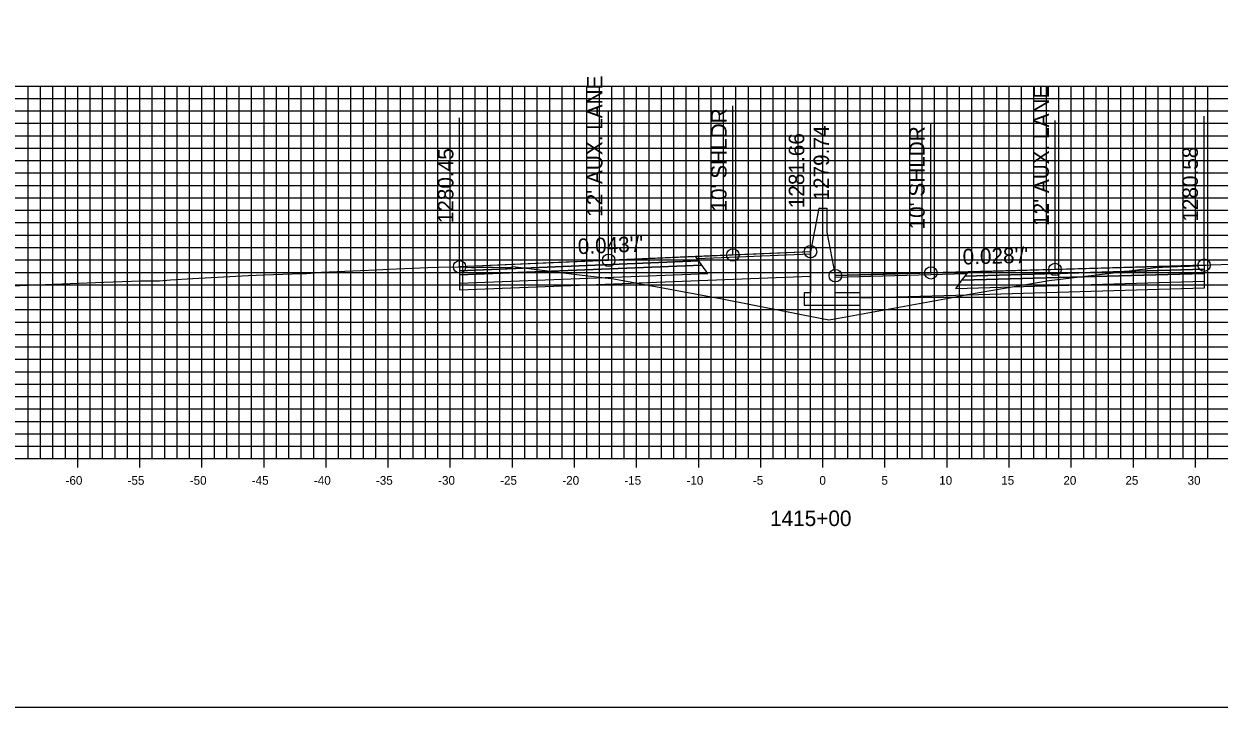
# Model space of a CAD drawing. Extents: x 674939 to 678919, y 750652 to 765176.
# Drawn here: x 678674.2 to 678770.4, y 757362.6 to 757417.6 of the extents above; entities that cross this region are included whole.
import ezdxf

# ---------------------------------------------------------------- set-up
doc = ezdxf.new("R2010")
doc.units = 0
for name, color, linetype in [('R_Alt Surface', 7, 'Continuous'), ('R_Axis', 7, 'Continuous'), ('R_Axis Annot', 7, 'Continuous'), ('R_Exist Surface', 7, 'Continuous'), ('R_Fin Surface', 7, 'Continuous'), ('R_Grid', 7, 'Continuous'), ('R_No Plot', 7, 'Continuous'), ('R_Proposed Road', 7, 'Continuous'), ('R_Xsect Elev', 7, 'Continuous'), ('R_Xsect Slope', 7, 'Continuous')]:
    doc.layers.add(name, color=color, linetype=linetype)

msp = doc.modelspace()

# ---------------------------------------------------------------- linework, layer by layer
at = {"layer": 'R_Alt Surface'}
for points in [[(678709.281, 757397.671), (678709.281, 757397.341), (678728.781, 757398.137), (678728.531, 757398.477)], [(678709.281, 757397.341), (678709.281, 757396.681), (678729.281, 757397.457), (678728.781, 757398.137)], [(678769.228, 757397.467), (678769.228, 757396.807), (678749.228, 757396.229), (678749.728, 757396.909)], [(678769.228, 757397.797), (678769.228, 757397.467), (678749.728, 757396.909), (678749.978, 757397.249)]]:
    msp.add_lwpolyline(points, close=True, dxfattribs=at)
for points in [[(678709.281, 757396.681), (678709.281, 757396.141), (678729.281, 757396.917)], [(678729.281, 757396.917), (678737.533, 757397.237)], [(678769.228, 757396.807), (678769.23, 757396.267), (678749.228, 757395.689)], [(678749.228, 757395.689), (678741.533, 757395.467)]]:
    msp.add_lwpolyline(points, dxfattribs=at)
at = {"layer": 'R_Axis'}
for p, q in [((678678.533, 757381.851), (678678.533, 757383.251)), ((678683.533, 757381.851), (678683.533, 757383.251)), ((678688.533, 757381.851), (678688.533, 757383.251)), ((678693.533, 757381.851), (678693.533, 757383.251)), ((678698.533, 757381.851), (678698.533, 757383.251)), ((678703.533, 757381.851), (678703.533, 757383.251)), ((678708.533, 757381.851), (678708.533, 757383.251)), ((678713.533, 757381.851), (678713.533, 757383.251)), ((678718.533, 757381.851), (678718.533, 757383.251)), ((678723.533, 757381.851), (678723.533, 757383.251)), ((678728.533, 757381.851), (678728.533, 757383.251)), ((678733.533, 757381.851), (678733.533, 757383.251)), ((678738.533, 757381.851), (678738.533, 757383.251)), ((678743.533, 757381.851), (678743.533, 757383.251)), ((678748.533, 757381.851), (678748.533, 757383.251)), ((678753.533, 757381.851), (678753.533, 757383.251)), ((678758.533, 757381.851), (678758.533, 757383.251)), ((678763.533, 757381.851), (678763.533, 757383.251)), ((678768.533, 757381.851), (678768.533, 757383.251)), ((678638.533, 757382.551), (678838.533, 757382.551))]:
    msp.add_line(p, q, dxfattribs=at)
at = {"layer": 'R_Exist Surface'}
msp.add_lwpolyline([(678673.204, 757396.454), (678680.637, 757396.759), (678683.613, 757396.86), (678684.619, 757396.855), (678685.125, 757396.867), (678685.988, 757396.947), (678687.79, 757397.046), (678692.244, 757397.286), (678693.542, 757397.337), (678696.557, 757397.466), (678696.844, 757397.454), (678696.957, 757397.449), (678697.296, 757397.481), (678698.157, 757397.57), (678701.312, 757397.704), (678702.614, 757397.757), (678703.576, 757397.798), (678706.73, 757397.946), (678707.615, 757397.971), (678709.191, 757398.006), (678709.281, 757398.001), (678709.304, 757398.002), (678709.474, 757397.988), (678710.244, 757397.952), (678710.471, 757397.951), (678710.641, 757397.958), (678711.644, 757397.973), (678711.984, 757397.962), (678712.987, 757397.938), (678713.101, 757397.938), (678713.158, 757397.933), (678713.301, 757397.946), (678713.424, 757397.975), (678713.567, 757398.013), (678719.143, 757397.336), (678721.689, 757397.02), (678728.253, 757395.813), (678730.436, 757395.408), (678738.318, 757393.85), (678739.006, 757393.714), (678739.804, 757393.856), (678748.937, 757395.534), (678750.191, 757395.754), (678756.762, 757396.881), (678761.483, 757397.458), (678765.331, 757397.947), (678766.427, 757397.99), (678767.839, 757398.06), (678768.056, 757398.056), (678768.514, 757398.074), (678769.02, 757398.115), (678769.228, 757398.127), (678769.372, 757398.139), (678769.715, 757398.158), (678771.464, 757398.211)], dxfattribs=at)
at = {"layer": 'R_Fin Surface'}
for points in [[(678737.533, 757399.214), (678731.281, 757398.945), (678721.281, 757398.516), (678709.281, 757398.001)], [(678769.228, 757398.127), (678757.228, 757397.787), (678747.228, 757397.504), (678739.533, 757397.287)]]:
    msp.add_lwpolyline(points, dxfattribs=at)
for points in [[(678709.281, 757398.001), (678709.281, 757397.671), (678728.531, 757398.477), (678728.281, 757398.817)], [(678728.399, 757398.656), (678737.533, 757399.054), (678737.533, 757399.214), (678728.281, 757398.817)], [(678750.111, 757397.429), (678739.533, 757397.127), (678739.533, 757397.287), (678750.228, 757397.589)], [(678769.228, 757398.127), (678769.228, 757397.797), (678749.978, 757397.249), (678750.228, 757397.589)]]:
    msp.add_lwpolyline(points, close=True, dxfattribs=at)
at = {"layer": 'R_Grid'}
for p, q in [((678638.533, 757412.551), (678838.533, 757412.551)), ((678674.533, 757382.551), (678674.533, 757412.551)), ((678675.533, 757382.551), (678675.533, 757412.551)), ((678676.533, 757382.551), (678676.533, 757412.551)), ((678677.533, 757382.551), (678677.533, 757412.551)), ((678678.533, 757382.551), (678678.533, 757412.551)), ((678679.533, 757382.551), (678679.533, 757412.551)), ((678680.533, 757382.551), (678680.533, 757412.551)), ((678681.533, 757382.551), (678681.533, 757412.551)), ((678682.533, 757382.551), (678682.533, 757412.551)), ((678683.533, 757382.551), (678683.533, 757412.551)), ((678684.533, 757382.551), (678684.533, 757412.551)), ((678685.533, 757382.551), (678685.533, 757412.551)), ((678686.533, 757382.551), (678686.533, 757412.551)), ((678687.533, 757382.551), (678687.533, 757412.551)), ((678688.533, 757382.551), (678688.533, 757412.551)), ((678689.533, 757382.551), (678689.533, 757412.551)), ((678690.533, 757382.551), (678690.533, 757412.551)), ((678691.533, 757382.551), (678691.533, 757412.551)), ((678692.533, 757382.551), (678692.533, 757412.551)), ((678693.533, 757382.551), (678693.533, 757412.551)), ((678694.533, 757382.551), (678694.533, 757412.551)), ((678695.533, 757382.551), (678695.533, 757412.551)), ((678696.533, 757382.551), (678696.533, 757412.551)), ((678697.533, 757382.551), (678697.533, 757412.551)), ((678698.533, 757382.551), (678698.533, 757412.551)), ((678699.533, 757382.551), (678699.533, 757412.551)), ((678700.533, 757382.551), (678700.533, 757412.551)), ((678701.533, 757382.551), (678701.533, 757412.551)), ((678702.533, 757382.551), (678702.533, 757412.551)), ((678703.533, 757382.551), (678703.533, 757412.551)), ((678704.533, 757382.551), (678704.533, 757412.551)), ((678705.533, 757382.551), (678705.533, 757412.551)), ((678706.533, 757382.551), (678706.533, 757412.551)), ((678707.533, 757382.551), (678707.533, 757412.551)), ((678708.533, 757382.551), (678708.533, 757412.551)), ((678709.533, 757382.551), (678709.533, 757412.551)), ((678710.533, 757382.551), (678710.533, 757412.551)), ((678711.533, 757382.551), (678711.533, 757412.551)), ((678712.533, 757382.551), (678712.533, 757412.551)), ((678713.533, 757382.551), (678713.533, 757412.551)), ((678714.533, 757382.551), (678714.533, 757412.551)), ((678715.533, 757382.551), (678715.533, 757412.551)), ((678716.533, 757382.551), (678716.533, 757412.551)), ((678717.533, 757382.551), (678717.533, 757412.551)), ((678718.533, 757382.551), (678718.533, 757412.551)), ((678719.533, 757382.551), (678719.533, 757412.551)), ((678720.533, 757382.551), (678720.533, 757412.551)), ((678721.533, 757382.551), (678721.533, 757412.551)), ((678722.533, 757382.551), (678722.533, 757412.551)), ((678723.533, 757382.551), (678723.533, 757412.551)), ((678724.533, 757382.551), (678724.533, 757412.551)), ((678725.533, 757382.551), (678725.533, 757412.551)), ((678726.533, 757382.551), (678726.533, 757412.551)), ((678727.533, 757382.551), (678727.533, 757412.551)), ((678728.533, 757382.551), (678728.533, 757412.551)), ((678729.533, 757382.551), (678729.533, 757412.551)), ((678730.533, 757382.551), (678730.533, 757412.551)), ((678731.533, 757382.551), (678731.533, 757412.551)), ((678732.533, 757382.551), (678732.533, 757412.551)), ((678733.533, 757382.551), (678733.533, 757412.551)), ((678734.533, 757382.551), (678734.533, 757412.551)), ((678735.533, 757382.551), (678735.533, 757412.551)), ((678736.533, 757382.551), (678736.533, 757412.551)), ((678737.533, 757382.551), (678737.533, 757412.551)), ((678738.533, 757382.551), (678738.533, 757412.551)), ((678739.533, 757382.551), (678739.533, 757412.551)), ((678740.533, 757382.551), (678740.533, 757412.551)), ((678741.533, 757382.551), (678741.533, 757412.551)), ((678742.533, 757382.551), (678742.533, 757412.551)), ((678743.533, 757382.551), (678743.533, 757412.551)), ((678744.533, 757382.551), (678744.533, 757412.551)), ((678745.533, 757382.551), (678745.533, 757412.551)), ((678746.533, 757382.551), (678746.533, 757412.551)), ((678747.533, 757382.551), (678747.533, 757412.551)), ((678748.533, 757382.551), (678748.533, 757412.551)), ((678749.533, 757382.551), (678749.533, 757412.551)), ((678750.533, 757382.551), (678750.533, 757412.551)), ((678751.533, 757382.551), (678751.533, 757412.551)), ((678752.533, 757382.551), (678752.533, 757412.551)), ((678753.533, 757382.551), (678753.533, 757412.551)), ((678754.533, 757382.551), (678754.533, 757412.551)), ((678755.533, 757382.551), (678755.533, 757412.551)), ((678756.533, 757382.551), (678756.533, 757412.551)), ((678757.533, 757382.551), (678757.533, 757412.551)), ((678758.533, 757382.551), (678758.533, 757412.551)), ((678759.533, 757382.551), (678759.533, 757412.551)), ((678760.533, 757382.551), (678760.533, 757412.551)), ((678761.533, 757382.551), (678761.533, 757412.551)), ((678762.533, 757382.551), (678762.533, 757412.551)), ((678763.533, 757382.551), (678763.533, 757412.551)), ((678764.533, 757382.551), (678764.533, 757412.551)), ((678765.533, 757382.551), (678765.533, 757412.551)), ((678766.533, 757382.551), (678766.533, 757412.551)), ((678767.533, 757382.551), (678767.533, 757412.551)), ((678768.533, 757382.551), (678768.533, 757412.551)), ((678769.533, 757382.551), (678769.533, 757412.551)), ((678638.533, 757411.551), (678838.533, 757411.551)), ((678638.533, 757410.551), (678838.533, 757410.551)), ((678638.533, 757409.551), (678838.533, 757409.551)), ((678638.533, 757408.551), (678838.533, 757408.551)), ((678638.533, 757407.551), (678838.533, 757407.551)), ((678638.533, 757406.551), (678838.533, 757406.551)), ((678638.533, 757405.551), (678838.533, 757405.551)), ((678638.533, 757404.551), (678838.533, 757404.551)), ((678638.533, 757403.551), (678838.533, 757403.551)), ((678638.533, 757402.551), (678838.533, 757402.551)), ((678638.533, 757401.551), (678838.533, 757401.551)), ((678638.533, 757400.551), (678838.533, 757400.551)), ((678638.533, 757399.551), (678838.533, 757399.551)), ((678638.533, 757398.551), (678838.533, 757398.551)), ((678638.533, 757397.551), (678838.533, 757397.551)), ((678638.533, 757396.551), (678838.533, 757396.551)), ((678638.533, 757395.551), (678838.533, 757395.551)), ((678638.533, 757394.551), (678838.533, 757394.551)), ((678638.533, 757393.551), (678838.533, 757393.551)), ((678638.533, 757392.551), (678838.533, 757392.551)), ((678638.533, 757391.551), (678838.533, 757391.551)), ((678638.533, 757390.551), (678838.533, 757390.551)), ((678638.533, 757389.551), (678838.533, 757389.551)), ((678638.533, 757388.551), (678838.533, 757388.551)), ((678638.533, 757387.551), (678838.533, 757387.551)), ((678638.533, 757386.551), (678838.533, 757386.551)), ((678638.533, 757385.551), (678838.533, 757385.551)), ((678638.533, 757384.551), (678838.533, 757384.551)), ((678638.533, 757383.551), (678838.533, 757383.551)), ((678638.533, 757382.551), (678838.533, 757382.551))]:
    msp.add_line(p, q, dxfattribs=at)
at = {"layer": 'R_No Plot'}
msp.add_lwpolyline([(678578.533, 757362.551), (678918.533, 757362.551), (678918.533, 757582.551), (678578.533, 757582.551)], close=True, dxfattribs=at)
for centre in [(678731.281, 757398.945), (678737.533, 757399.214), (678709.281, 757398.001), (678721.281, 757398.516), (678769.228, 757398.127), (678739.533, 757397.287), (678747.228, 757397.504), (678757.228, 757397.787)]:
    msp.add_circle(centre, 0.5, dxfattribs=at)
at = {"layer": 'R_Proposed Road'}
for points in [[(678738.203, 757402.714), (678737.533, 757399.214)], [(678738.203, 757402.714), (678738.203, 757402.714)], [(678738.203, 757402.714), (678738.863, 757402.714)], [(678738.863, 757402.714), (678738.863, 757400.787)], [(678738.863, 757400.787), (678739.533, 757397.287)], [(678737.533, 757399.214), (678737.533, 757395.912), (678737.033, 757395.912), (678737.033, 757394.912), (678741.533, 757394.912), (678741.533, 757395.912), (678739.533, 757395.912), (678739.533, 757397.287)]]:
    msp.add_lwpolyline(points, dxfattribs=at)
at = {"layer": 'R_Xsect Elev'}
for p, q in [((678731.281, 757398.945), (678731.281, 757410.945)), ((678737.533, 757399.214), (678737.533, 757411.214)), ((678709.281, 757398.001), (678709.281, 757410.001)), ((678721.281, 757398.516), (678721.281, 757410.516)), ((678769.228, 757398.127), (678769.228, 757410.127)), ((678739.533, 757397.287), (678739.533, 757409.287)), ((678747.228, 757397.504), (678747.228, 757409.504)), ((678757.228, 757397.787), (678757.228, 757409.787))]:
    msp.add_line(p, q, dxfattribs=at)

# ---------------------------------------------------------------- texts
at = {"layer": 'R_Axis Annot'}
for s, height, p in [('-60', 0.7, (678677.552, 757380.451)), ('-55', 0.7, (678682.546, 757380.451)), ('-50', 0.7, (678687.552, 757380.451)), ('-45', 0.7, (678692.546, 757380.451)), ('-40', 0.7, (678697.552, 757380.451)), ('-35', 0.7, (678702.546, 757380.451)), ('-30', 0.7, (678707.552, 757380.451)), ('-25', 0.7, (678712.546, 757380.451)), ('-20', 0.7, (678717.552, 757380.451)), ('-15', 0.7, (678722.546, 757380.451)), ('-10', 0.7, (678727.552, 757380.451)), ('-5', 0.7, (678732.896, 757380.451)), ('0', 0.7, (678738.252, 757380.451)), ('5', 0.7, (678743.246, 757380.451)), ('10', 0.7, (678747.902, 757380.451)), ('15', 0.7, (678752.896, 757380.451)), ('20', 0.7, (678757.902, 757380.451)), ('25', 0.7, (678762.896, 757380.451)), ('30', 0.7, (678767.902, 757380.451)), ('1415+00', 1.25, (678734.281, 757377.126))]:
    msp.add_text(s, height=height, dxfattribs=at).set_placement(p)
at = {"layer": 'R_Xsect Elev'}
for s, p in [("12' AUX. LANE", (678720.781, 757402.016)), ("12' AUX. LANE", (678756.728, 757401.287)), ("10' SHLDR", (678730.781, 757402.445)), ('1279.74', (678739.033, 757403.329)), ("10' SHLDR", (678746.728, 757401.004)), ('1281.66', (678737.033, 757402.714)), ('1280.45', (678708.781, 757401.501)), ('1280.58', (678768.728, 757401.627))]:
    msp.add_text(s, height=1.25, rotation=90, dxfattribs=at).set_placement(p)
at = {"layer": 'R_Xsect Slope'}
for s, rotation, p in [("0.043'/'", 2.45685, (678718.823, 757399.011)), ("0.028'/'", 1.62016, (678749.803, 757398.177))]:
    msp.add_text(s, height=1.25, rotation=rotation, dxfattribs=at).set_placement(p)

doc.saveas('drawing.dxf')
